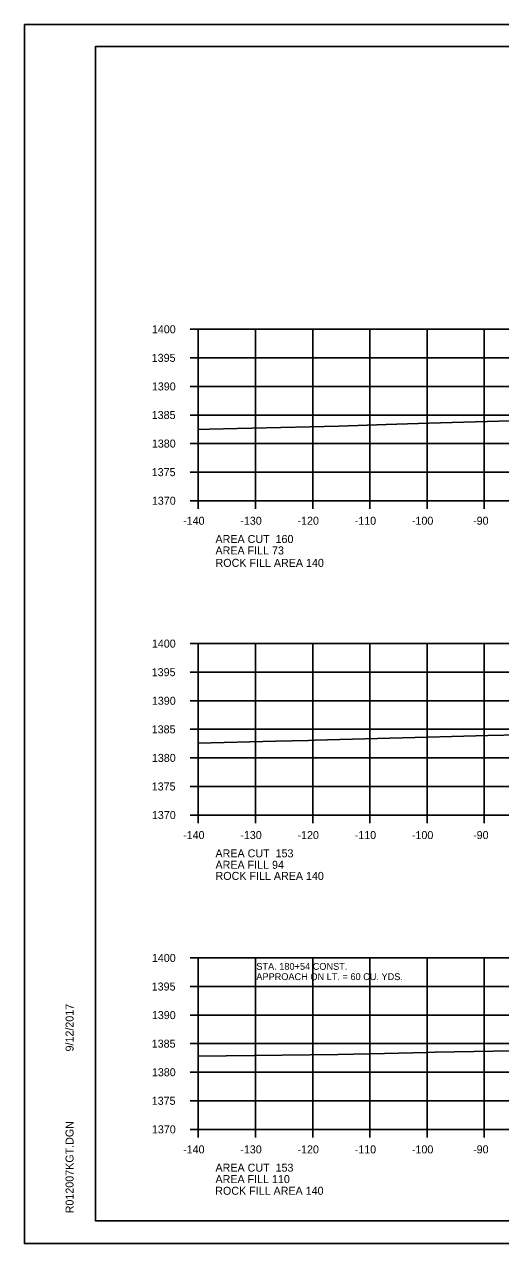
# Model space of a CAD drawing. Extents: x 1374311 to 1383814, y 384102 to 406278.
# Drawn here: x 1382469.7 to 1382552.9, y 397958.3 to 398171.6 of the extents above; entities that cross this region are included whole.
import ezdxf

# ---------------------------------------------------------------- set-up
doc = ezdxf.new("R2010")
doc.units = 0
for name, color, linetype in [('R_Axis', 7, 'Continuous'), ('R_Axis Annot', 7, 'Continuous'), ('R_Border', 7, 'Continuous'), ('R_Border Notes', 7, 'Continuous'), ('R_Exist Surface', 7, 'Continuous'), ('R_Fin Surface', 7, 'Continuous'), ('R_Grid', 7, 'Continuous'), ('R_No Plot', 7, 'Continuous')]:
    doc.layers.add(name, color=color, linetype=linetype)

msp = doc.modelspace()

# ---------------------------------------------------------------- linework, layer by layer
at = {"layer": 'R_Axis'}
for p, q in [((1382498.67, 398118.24), (1382500.07, 398118.24)), ((1382500.07, 398088.24), (1382500.07, 398118.24)), ((1382498.67, 398113.24), (1382500.07, 398113.24)), ((1382498.67, 398108.24), (1382500.07, 398108.24)), ((1382498.67, 398103.24), (1382500.07, 398103.24)), ((1382498.67, 398098.24), (1382500.07, 398098.24)), ((1382498.67, 398093.24), (1382500.07, 398093.24)), ((1382498.67, 398088.24), (1382500.07, 398088.24)), ((1382500.07, 398088.24), (1382780.07, 398088.24)), ((1382500.07, 398086.84), (1382500.07, 398088.24)), ((1382510.07, 398086.84), (1382510.07, 398088.24)), ((1382520.07, 398086.84), (1382520.07, 398088.24)), ((1382530.07, 398086.84), (1382530.07, 398088.24)), ((1382540.07, 398086.84), (1382540.07, 398088.24)), ((1382550.07, 398086.84), (1382550.07, 398088.24)), ((1382498.67, 398063.24), (1382500.07, 398063.24)), ((1382500.07, 398033.24), (1382500.07, 398063.24)), ((1382498.67, 398058.24), (1382500.07, 398058.24)), ((1382498.67, 398053.24), (1382500.07, 398053.24)), ((1382498.67, 398048.24), (1382500.07, 398048.24)), ((1382498.67, 398043.24), (1382500.07, 398043.24)), ((1382498.67, 398038.24), (1382500.07, 398038.24)), ((1382498.67, 398033.24), (1382500.07, 398033.24)), ((1382500.07, 398033.24), (1382780.07, 398033.24)), ((1382500.07, 398031.84), (1382500.07, 398033.24)), ((1382510.07, 398031.84), (1382510.07, 398033.24)), ((1382520.07, 398031.84), (1382520.07, 398033.24)), ((1382530.07, 398031.84), (1382530.07, 398033.24)), ((1382540.07, 398031.84), (1382540.07, 398033.24)), ((1382550.07, 398031.84), (1382550.07, 398033.24)), ((1382498.67, 398008.24), (1382500.07, 398008.24)), ((1382500.07, 397978.24), (1382500.07, 398008.24)), ((1382498.67, 398003.24), (1382500.07, 398003.24)), ((1382498.67, 397998.24), (1382500.07, 397998.24)), ((1382498.67, 397993.24), (1382500.07, 397993.24)), ((1382498.67, 397988.24), (1382500.07, 397988.24)), ((1382498.67, 397983.24), (1382500.07, 397983.24)), ((1382498.67, 397978.24), (1382500.07, 397978.24)), ((1382500.07, 397976.84), (1382500.07, 397978.24)), ((1382500.07, 397978.24), (1382780.07, 397978.24)), ((1382510.07, 397976.84), (1382510.07, 397978.24)), ((1382520.07, 397976.84), (1382520.07, 397978.24)), ((1382530.07, 397976.84), (1382530.07, 397978.24)), ((1382540.07, 397976.84), (1382540.07, 397978.24)), ((1382550.07, 397976.84), (1382550.07, 397978.24))]:
    msp.add_line(p, q, dxfattribs=at)
at = {"layer": 'R_Border'}
for p, q in [((1382482.07, 398167.7), (1382798.25, 398167.7)), ((1382482.07, 397962.24), (1382482.07, 398167.7)), ((1382482.07, 397962.24), (1382482.07, 397962.24)), ((1382798.25, 397962.24), (1382482.07, 397962.24))]:
    msp.add_line(p, q, dxfattribs=at)
at = {"layer": 'R_Exist Surface'}
for points in [[(1382500.07, 398100.68), (1382502, 398100.74), (1382506.88, 398100.85), (1382509.42, 398100.92), (1382524.62, 398101.28), (1382532.89, 398101.59), (1382540.35, 398101.83), (1382552.63, 398102.18), (1382563.69, 398102.54), (1382569.68, 398102.67), (1382583.05, 398103.04), (1382600.11, 398103.51), (1382600.26, 398103.51), (1382600.84, 398103.52), (1382614.3, 398103.74), (1382620.72, 398103.89), (1382632.61, 398104.1), (1382641.86, 398104.35), (1382652.01, 398104.61), (1382657.54, 398104.75), (1382670.91, 398105.1), (1382673.42, 398105.14), (1382682.71, 398105.36), (1382696.73, 398105.65)], [(1382500.07, 398045.83), (1382513.61, 398046.18), (1382519.36, 398046.3), (1382520.45, 398046.33), (1382540.14, 398046.86), (1382544.42, 398046.97), (1382550.7, 398047.14), (1382561.98, 398047.37), (1382581.48, 398047.87), (1382585.99, 398048.01), (1382589.04, 398048.1), (1382603.41, 398048.43), (1382614.7, 398048.67), (1382618.86, 398048.78), (1382639.99, 398049.25), (1382649.9, 398049.4), (1382661.65, 398049.65), (1382676.32, 398049.85), (1382679.66, 398049.93), (1382693.35, 398050.37)], [(1382500.07, 397991.03), (1382524.52, 397991.34), (1382532.6, 397991.54), (1382540.05, 397991.71), (1382541.49, 397991.73), (1382555.01, 397992.01), (1382561.71, 397992.15), (1382572.86, 397992.38), (1382586.6, 397992.68), (1382593.98, 397992.84), (1382618.04, 397993.41), (1382620.27, 397993.46), (1382625.19, 397993.58), (1382642.81, 397994.01), (1382646.9, 397994.11), (1382652.48, 397994.23), (1382669, 397994.6), (1382678.76, 397994.79), (1382685.6, 397994.88), (1382698.21, 397995.15)]]:
    msp.add_lwpolyline(points, dxfattribs=at)
at = {"layer": 'R_Grid'}
for p, q in [((1382500.07, 398118.24), (1382780.07, 398118.24)), ((1382500.07, 398088.24), (1382500.07, 398118.24)), ((1382510.07, 398088.24), (1382510.07, 398118.24)), ((1382520.07, 398088.24), (1382520.07, 398118.24)), ((1382530.07, 398088.24), (1382530.07, 398118.24)), ((1382540.07, 398088.24), (1382540.07, 398118.24)), ((1382550.07, 398088.24), (1382550.07, 398118.24)), ((1382500.07, 398113.24), (1382780.07, 398113.24)), ((1382500.07, 398108.24), (1382780.07, 398108.24)), ((1382500.07, 398103.24), (1382780.07, 398103.24)), ((1382500.07, 398098.24), (1382780.07, 398098.24)), ((1382500.07, 398093.24), (1382780.07, 398093.24)), ((1382500.07, 398088.24), (1382780.07, 398088.24)), ((1382500.07, 398063.24), (1382780.07, 398063.24)), ((1382500.07, 398033.24), (1382500.07, 398063.24)), ((1382510.07, 398033.24), (1382510.07, 398063.24)), ((1382520.07, 398033.24), (1382520.07, 398063.24)), ((1382530.07, 398033.24), (1382530.07, 398063.24)), ((1382540.07, 398033.24), (1382540.07, 398063.24)), ((1382550.07, 398033.24), (1382550.07, 398063.24)), ((1382500.07, 398058.24), (1382780.07, 398058.24)), ((1382500.07, 398053.24), (1382780.07, 398053.24)), ((1382500.07, 398048.24), (1382780.07, 398048.24)), ((1382500.07, 398043.24), (1382780.07, 398043.24)), ((1382500.07, 398038.24), (1382780.07, 398038.24)), ((1382500.07, 398033.24), (1382780.07, 398033.24)), ((1382500.07, 398008.24), (1382780.07, 398008.24)), ((1382500.07, 397978.24), (1382500.07, 398008.24)), ((1382510.07, 397978.24), (1382510.07, 398008.24)), ((1382520.07, 397978.24), (1382520.07, 398008.24)), ((1382530.07, 397978.24), (1382530.07, 398008.24)), ((1382540.07, 397978.24), (1382540.07, 398008.24)), ((1382550.07, 397978.24), (1382550.07, 398008.24)), ((1382500.07, 398003.24), (1382780.07, 398003.24)), ((1382500.07, 397998.24), (1382780.07, 397998.24)), ((1382500.07, 397993.24), (1382780.07, 397993.24)), ((1382500.07, 397988.24), (1382780.07, 397988.24)), ((1382500.07, 397983.24), (1382780.07, 397983.24)), ((1382500.07, 397978.24), (1382780.07, 397978.24))]:
    msp.add_line(p, q, dxfattribs=at)
at = {"layer": 'R_No Plot'}
for p, q in [((1382469.67, 398171.59), (1382803, 398171.59)), ((1382469.67, 397958.26), (1382803, 397958.26))]:
    msp.add_line(p, q, dxfattribs=at)
for points in [[(1382469.66, 398171.59), (1382803, 398171.59), (1382803, 397958.25), (1382469.66, 397958.25)], [(1382715.99, 398167.7), (1382715.99, 398157.82), (1382751.72, 398157.82), (1382751.72, 398154.9), (1382774.92, 398154.9), (1382774.92, 398130.56), (1382798.25, 398130.56), (1382798.25, 397962.24), (1382482.07, 397962.24), (1382482.07, 398167.7)]]:
    msp.add_lwpolyline(points, close=True, dxfattribs=at)

# ---------------------------------------------------------------- texts
at = {"layer": 'R_Axis Annot'}
for s, p in [('1400', (1382491.95, 398117.54)), ('1395', (1382491.92, 398112.54)), ('1390', (1382491.95, 398107.54)), ('1385', (1382491.92, 398102.54)), ('1380', (1382491.95, 398097.54)), ('1375', (1382491.92, 398092.54)), ('1370', (1382491.95, 398087.54)), ('-140', (1382497.41, 398084.04)), ('-130', (1382507.41, 398084.04)), ('-120', (1382517.41, 398084.04)), ('-110', (1382527.41, 398084.04)), ('-100', (1382537.41, 398084.04)), ('-90', (1382548.11, 398084.04)), ('AREA CUT  160', (1382503.07, 398080.84)), ('AREA FILL 73', (1382503.07, 398078.84)), ('1400', (1382491.95, 398062.54)), ('1395', (1382491.92, 398057.54)), ('1390', (1382491.95, 398052.54)), ('1385', (1382491.92, 398047.54)), ('1380', (1382491.95, 398042.54)), ('1375', (1382491.92, 398037.54)), ('1370', (1382491.95, 398032.54)), ('-140', (1382497.41, 398029.04)), ('-130', (1382507.41, 398029.04)), ('-120', (1382517.41, 398029.04)), ('-110', (1382527.41, 398029.04)), ('-100', (1382537.41, 398029.04)), ('-90', (1382548.11, 398029.04)), ('AREA CUT  153', (1382503.07, 398025.84)), ('AREA FILL 94', (1382503.07, 398023.84)), ('1400', (1382491.95, 398007.54)), ('1395', (1382491.92, 398002.54)), ('1390', (1382491.95, 397997.54)), ('1385', (1382491.92, 397992.54)), ('1380', (1382491.95, 397987.54)), ('1375', (1382491.92, 397982.54)), ('1370', (1382491.95, 397977.54)), ('-140', (1382497.41, 397974.04)), ('-130', (1382507.41, 397974.04)), ('-120', (1382517.41, 397974.04)), ('-110', (1382527.41, 397974.04)), ('-100', (1382537.41, 397974.04)), ('-90', (1382548.11, 397974.04)), ('AREA CUT  153', (1382503.07, 397970.84)), ('AREA FILL 110', (1382503.07, 397968.84))]:
    msp.add_text(s, height=1.4, dxfattribs=at).set_placement(p)
at = {"layer": 'R_Border'}
for s, p in [('9/12/2017', (1382478.26, 397991.88)), ('R012007KGT.DGN', (1382478.26, 397963.56))]:
    msp.add_text(s, height=1.4, rotation=90, dxfattribs=at).set_placement(p)
at = {"layer": 'R_Border Notes'}
for s, p in [('STA. 180+54 CONST.', (1382510.21, 398006.16)), ('APPROACH ON LT. = 60 CU. YDS.', (1382510.21, 398004.36))]:
    msp.add_text(s, height=1.2, dxfattribs=at).set_placement(p)
at = {"layer": 'R_Fin Surface'}
for p in [(1382503.08, 398076.67), (1382503.08, 398021.89), (1382503.03, 397966.8)]:
    msp.add_text('ROCK FILL AREA 140', height=1.4, dxfattribs=at).set_placement(p)

doc.saveas('drawing.dxf')
